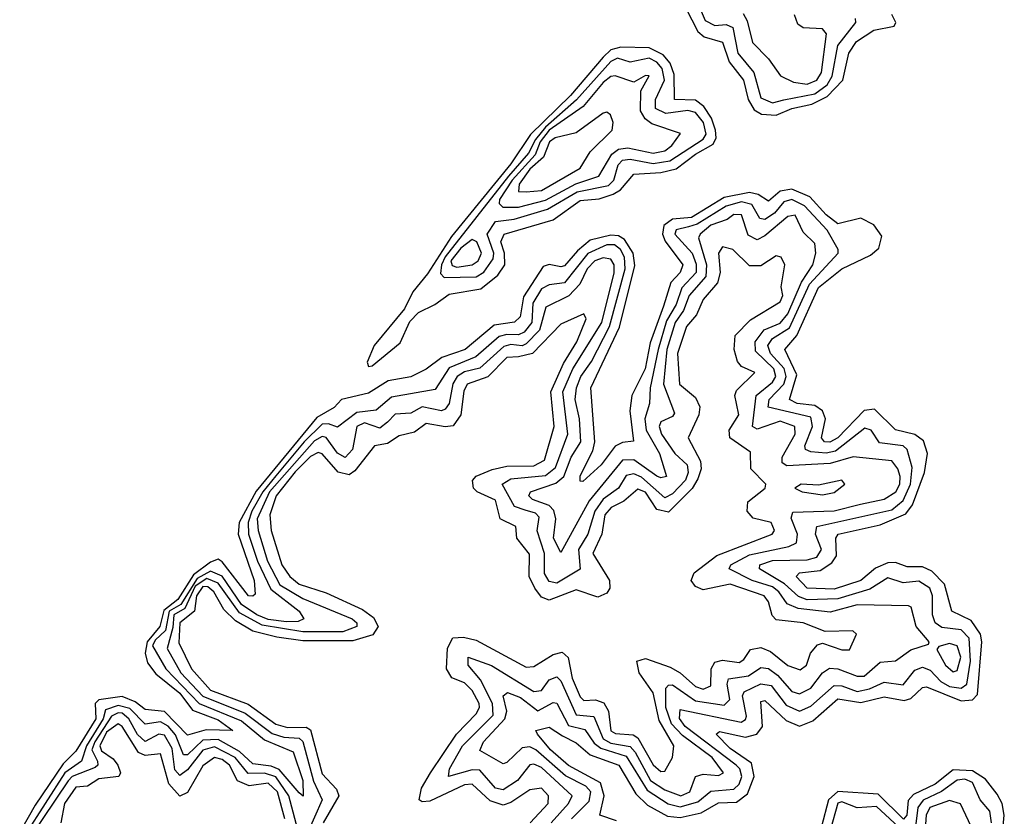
# Model space of a CAD drawing. Extents: x 2472589 to 2662339, y 701009 to 849030.
# Tile 376 of 406: x 2634939 to 2637498, y 762822 to 764892. Entities that reach past the tile are written whole.
import ezdxf

# ---------------------------------------------------------------- set-up
doc = ezdxf.new("R2010")
doc.units = 0

msp = doc.modelspace()

# ---------------------------------------------------------------- linework, layer by layer
at = {"layer": '0CON05XD'}
for points in [[(2636679.3, 764985), (2636720, 764890), (2636745, 764876.6), (2636775, 764879.6), (2636791.7, 764871.7), (2636804.8, 764805), (2636846.4, 764755), (2636865, 764688.7), (2636895, 764675.6)], [(2636655, 764951.5), (2636701.3, 764861.3), (2636717.8, 764847.8), (2636765, 764833.6), (2636782.5, 764782.5), (2636819.8, 764735), (2636832.2, 764685), (2636847.5, 764657.5), (2636866.3, 764646.3), (2636905, 764643.6)], [(2636818.6, 764908.6), (2636829.4, 764889.4), (2636843.1, 764833.1), (2636885, 764790.6), (2636916, 764746), (2636949.7, 764729.7), (2636985, 764724.4)], [(2636895, 764675.6), (2636925, 764683.9), (2637005, 764699.6), (2637037.2, 764722.8), (2637050.5, 764745), (2637064.8, 764825), (2637111.5, 764885), (2637111.1, 764895)], [(2636905, 764643.6), (2636945, 764661.2), (2636997.6, 764672.4), (2637037.3, 764692.7), (2637077.5, 764735), (2637093.2, 764805), (2637113.8, 764835), (2637158.9, 764865), (2637211.5, 764875), (2637215.3, 764885), (2637205.5, 764905.5)], [(2636985, 764724.4), (2637010.7, 764735), (2637022.7, 764755), (2637035.3, 764855.3), (2637025, 764868.2), (2636975, 764871.1), (2636960.6, 764880.6), (2636952.3, 764905)], [(2635845, 763990.8), (2635855, 763992.5), (2635927.9, 764052.1), (2635952.5, 764107.5), (2635975, 764130.7), (2636018, 764152), (2636055, 764179), (2636137, 764193), (2636181.9, 764228.1), (2636199.4, 764255), (2636199.1, 764285), (2636189.6, 764315), (2636197.8, 764335), (2636325, 764372.2), (2636395, 764422.6), (2636445, 764426.8), (2636481.5, 764438.5), (2636499.8, 764450.2), (2636535, 764490.8), (2636605.2, 764495.1), (2636645.1, 764504.9), (2636695, 764542.7), (2636741.4, 764568.6), (2636749.1, 764585), (2636747.2, 764605), (2636736.4, 764636.4), (2636716.8, 764666.8), (2636695, 764682.7), (2636640.4, 764685), (2636639.8, 764749.8), (2636629.4, 764779.4), (2636611.1, 764801.1), (2636575, 764819.3), (2636501, 764821), (2636475, 764813.8), (2636455.4, 764794.6), (2636370.7, 764695), (2636266.5, 764593.5), (2636215, 764517.4), (2636061.3, 764328.7), (2635998.5, 764231.5), (2635960.5, 764185), (2635939.1, 764140.9), (2635860.2, 764045), (2635842.2, 764002.2), (2635845, 763990.8)], [(2636041.9, 764221.9), (2636125, 764224.2), (2636145, 764235.6), (2636169.4, 764270.6), (2636170.8, 764285), (2636154.1, 764335), (2636175, 764367.5), (2636223.7, 764373.7), (2636310.7, 764399.3), (2636388, 764445), (2636468.8, 764461.2), (2636483.2, 764475), (2636493.8, 764515), (2636505, 764527.1), (2636525, 764529.8), (2636585, 764518.1), (2636628.8, 764525), (2636715, 764582), (2636722.4, 764595), (2636716.3, 764625), (2636695, 764650.8), (2636675, 764655.7), (2636617.9, 764647.9), (2636591.4, 764661.4), (2636591, 764685), (2636614.8, 764735), (2636608.3, 764765), (2636595, 764781.8), (2636575, 764792), (2636525, 764781.7), (2636492.3, 764792.3), (2636475, 764783.5), (2636386.3, 764683.7), (2636305, 764612.9), (2636279.2, 764580.8), (2636261.5, 764545), (2636209.3, 764485), (2636044.6, 764275.4), (2636034.9, 764255.1), (2636032.5, 764232.5), (2636041.9, 764221.9)], [(2636194.6, 764404.6), (2636235, 764404.6), (2636305, 764423.1), (2636384.4, 764465.6), (2636443.8, 764485), (2636477.6, 764542.4), (2636495, 764555.5), (2636518.9, 764558.9), (2636585, 764545.3), (2636615, 764551.6), (2636633.6, 764565), (2636656.4, 764596.4), (2636581.2, 764621.2), (2636564.5, 764634.5), (2636552.5, 764655), (2636553.1, 764706.9), (2636575, 764745.8), (2636565, 764747.1), (2636535, 764730), (2636486.6, 764746.6), (2636475, 764744.7), (2636455, 764729.2), (2636403.1, 764666.8), (2636314.9, 764605.1), (2636291.2, 764575), (2636278.7, 764541.3), (2636218.8, 764475), (2636186.2, 764425), (2636184.6, 764414.6), (2636194.6, 764404.6)], [(2636255, 764444.8), (2636295, 764448.4), (2636395, 764506.4), (2636421.1, 764549), (2636478.9, 764605), (2636481.4, 764625), (2636473.8, 764645), (2636465, 764652), (2636455, 764649.2), (2636385, 764597.9), (2636330.8, 764585), (2636315.4, 764575), (2636300.4, 764535), (2636265, 764503.7), (2636236.8, 764465), (2636235.4, 764445.4), (2636255, 764444.8)], [(2637428.1, 763138.1), (2637438.7, 763275), (2637435.4, 763295.4), (2637411, 763331), (2637361.3, 763355), (2637342.4, 763425), (2637309.3, 763459.3), (2637285, 763470), (2637245, 763470.2), (2637215, 763481.1), (2637195, 763480.4), (2637163.2, 763466.8), (2637124.6, 763435), (2637055, 763412), (2636985, 763414.5), (2636957.1, 763445), (2636965.3, 763454.7), (2637019, 763461), (2637049.6, 763480.4), (2637061.5, 763498.5), (2637059.5, 763545), (2637065.4, 763555), (2637175, 763578.9), (2637241.9, 763608.1), (2637258.6, 763631.4), (2637290.2, 763715), (2637297.6, 763765), (2637287.6, 763797.6), (2637265, 763814), (2637215, 763825.9), (2637159.9, 763879.9), (2637133.7, 763876.3), (2637065, 763805.2), (2637044.5, 763794.4), (2637030.6, 763795), (2637022.4, 763805), (2637032.8, 763855), (2637025.4, 763875.4), (2637005, 763889.1), (2636959.2, 763895), (2636939.3, 763905), (2636958.8, 763968.8), (2636927.3, 764035), (2636958.4, 764071.6), (2637015, 764196.5), (2637075.3, 764245), (2637149.9, 764280.1), (2637171.9, 764298.1), (2637179.6, 764329.6), (2637158.8, 764358.8), (2637125, 764375.9), (2637065, 764361.4), (2637034.4, 764385), (2636992, 764432), (2636945, 764451.4), (2636915, 764446.7), (2636885, 764420.8), (2636858.1, 764438.1), (2636835, 764443.1), (2636769.8, 764430.2), (2636685, 764378.1), (2636635, 764373.6), (2636612.5, 764357.5), (2636609, 764335), (2636616.1, 764316.1), (2636662.1, 764255), (2636655, 764235.5), (2636631.2, 764208.8), (2636612.1, 764147.9), (2636577.6, 764052.4), (2636564.4, 763985), (2636530, 763915), (2636524.7, 763875.3), (2636533.6, 763796.4), (2636505, 763793.2), (2636486.2, 763783.8), (2636449.6, 763735), (2636402.3, 763692.3), (2636395, 763692.5), (2636395, 763706.7), (2636428.1, 763771.9), (2636433.1, 763795), (2636422.7, 763935), (2636497.2, 764092.8), (2636537.1, 764252.9), (2636533.3, 764285), (2636510.8, 764320.8), (2636495, 764330.2), (2636475, 764331.9), (2636421.2, 764318.8), (2636388.2, 764291.8), (2636355, 764252.8), (2636345, 764249.5), (2636315, 764256), (2636299.4, 764250.6), (2636248.3, 764171.7), (2636239.8, 764120.2), (2636225, 764105.8), (2636171.8, 764098.2), (2636096.5, 764035), (2636036, 764014), (2635995, 763983.8), (2635955, 763964.2), (2635896.6, 763953.4), (2635845, 763921.5), (2635775.3, 763904.7), (2635755.9, 763884.1), (2635711.5, 763858.5), (2635553.4, 763666.6), (2635509.4, 763585), (2635506.8, 763555), (2635548.6, 763435), (2635550.7, 763399.3), (2635545, 763393.6), (2635533.8, 763395), (2635465, 763483.4), (2635455, 763490), (2635435, 763482.7), (2635391, 763449), (2635350.1, 763385), (2635313.3, 763356.7), (2635302.9, 763315), (2635270.6, 763275), (2635265.4, 763245.4), (2635270.8, 763220.8), (2635292.5, 763192.5), (2635355, 763142.2), (2635387.9, 763097.9), (2635455, 763072.3), (2635493.3, 763045), (2635423.7, 763046.3), (2635375, 763032.9), (2635315, 763094.5), (2635265, 763099.4), (2635239.1, 763119.1), (2635205, 763133.6), (2635145, 763124.5), (2635134.9, 763114.8), (2635137, 763075), (2635085, 762991.2), (2635051.9, 762958.2), (2634979.6, 762850.4), (2634939.1, 762780.9)], [(2637254.1, 763685), (2637258, 763728), (2637245.3, 763775), (2637234.4, 763784.4), (2637172.8, 763792.8), (2637151.5, 763825), (2637135, 763830.3), (2637059.1, 763770.9), (2637035, 763765.6), (2636995, 763768.7), (2636980.8, 763775), (2636979, 763785), (2636999.4, 763835), (2636995, 763858.9), (2636883.5, 763885), (2636886.7, 763905), (2636924.8, 763945), (2636930.8, 763965), (2636925.6, 763985.6), (2636889.8, 764025), (2636882.8, 764045), (2636895, 764063.4), (2636939, 764091), (2636991.5, 764205), (2637065.6, 764285), (2637066.2, 764295), (2637037.4, 764345), (2636978.5, 764408.5), (2636945, 764425.1), (2636925, 764418.6), (2636900.4, 764389.6), (2636875, 764373), (2636862.5, 764375), (2636841.6, 764411.6), (2636815, 764418.9), (2636775, 764407.7), (2636699.4, 764360.6), (2636676.5, 764353.5), (2636645, 764345.6), (2636641.6, 764335), (2636686.5, 764285), (2636697.1, 764257.1), (2636697.2, 764235), (2636659.7, 764195), (2636645, 764151.9), (2636620.1, 764109.9), (2636597.9, 764035), (2636577.4, 763935), (2636575.7, 763895), (2636563.1, 763855), (2636566.7, 763825), (2636601.2, 763765), (2636619.4, 763705), (2636605, 763701.1), (2636595, 763706.1), (2636535, 763747.9), (2636505, 763747.4), (2636418.7, 763641.3), (2636345, 763507.5), (2636326.3, 763545), (2636332.2, 763595), (2636326.8, 763616.8), (2636315, 763629.6), (2636271.9, 763645), (2636262.1, 763655), (2636266.7, 763665), (2636332.1, 763687.9), (2636352.9, 763705), (2636372.2, 763755), (2636397.2, 763795), (2636393.8, 763855), (2636382.8, 763905), (2636385.8, 763935), (2636397.2, 763965), (2636425, 764004.2), (2636471.9, 764095), (2636512.5, 764245), (2636510.7, 764275), (2636500.5, 764295), (2636485, 764307.2), (2636465, 764307.1), (2636415, 764284.6), (2636355, 764208), (2636315, 764203.3), (2636295, 764192.8), (2636272, 764155), (2636269.9, 764105), (2636250.3, 764079.7), (2636235, 764073), (2636205, 764074.3), (2636185, 764068.4), (2636124, 764016), (2636055, 763987.6), (2636018.7, 763931.3), (2635905, 763911.2), (2635865, 763877.2), (2635815, 763871.4), (2635765, 763833.3), (2635741.8, 763841.8), (2635725, 763840.7), (2635678.6, 763795), (2635605, 763706.3), (2635570.9, 763665), (2635542.3, 763615), (2635532.8, 763585), (2635533.9, 763555), (2635557.1, 763485), (2635591.9, 763411.8), (2635665.4, 763355), (2635677.1, 763335), (2635662.3, 763327.7), (2635632.4, 763327.6), (2635585, 763333.2), (2635555.3, 763345), (2635515, 763372.1), (2635465, 763445.7), (2635435, 763458.8), (2635399.9, 763440.1), (2635357.6, 763372.4), (2635327.8, 763355), (2635318.3, 763305), (2635290.7, 763279.3), (2635284.5, 763265), (2635319.2, 763205), (2635405, 763115.4), (2635515, 763070.1), (2635575, 763020.6), (2635649.7, 762989.7), (2635675.2, 762915), (2635675.4, 762874.6), (2635665, 762883.1), (2635613.3, 762943.3), (2635592.3, 762952.3), (2635545, 762958.4), (2635510, 762990), (2635455, 763021.8), (2635415, 763020), (2635375, 762981.9), (2635365, 762981.9), (2635343.5, 763033.5), (2635325, 763056.2), (2635305, 763067.7), (2635265, 763061.7), (2635225, 763101.6), (2635195, 763110), (2635161.7, 763098.3), (2635156.4, 763075), (2635112.6, 763005), (2635099.3, 762965), (2635056.7, 762935), (2634954.4, 762775.6)], [(2636319.8, 762805), (2636365.3, 762855), (2636374.7, 762875), (2636295, 762949), (2636275, 762957.4), (2636265, 762955.4), (2636232.5, 762915), (2636195, 762890.2), (2636175, 762895.3), (2636135, 762941.9), (2636115, 762942.3), (2636053.3, 762925), (2636055.8, 762945), (2636089.5, 763005), (2636169.4, 763085), (2636167.8, 763115), (2636136.7, 763176.7), (2636104.1, 763215), (2636104.7, 763235.3), (2636165, 763213.4), (2636275, 763146.2), (2636295, 763148.7), (2636315, 763176.1), (2636335, 763183.9), (2636345, 763173.8), (2636385, 763085.2), (2636431.1, 763081.1), (2636455, 763022.9), (2636475, 763011.8), (2636525, 763003), (2636538.5, 762988.5), (2636577.9, 762915), (2636615, 762890.8), (2636656.7, 762875), (2636680.6, 762885), (2636695, 762925.4), (2636715, 762931.2), (2636755, 762927.7), (2636768.2, 762935), (2636738.6, 762975), (2636661.5, 763031.5), (2636632.5, 763062.5), (2636618.1, 763105), (2636618.2, 763155), (2636625, 763162.9), (2636635, 763163.1), (2636695, 763122.3), (2636769.2, 763110.8), (2636784.2, 763125), (2636777.6, 763165), (2636781, 763179), (2636833.2, 763186.8), (2636865, 763208.4), (2636885, 763205.6), (2636908.3, 763188.3), (2636945, 763145.8), (2636965, 763140.5), (2636995, 763155.2), (2637025.2, 763194.8), (2637043.2, 763206.8), (2637065, 763204.8), (2637115, 763185.6), (2637133.7, 763186.3), (2637175, 763222.3), (2637215, 763226.2), (2637255, 763254.2), (2637300.7, 763269.3), (2637302, 763275), (2637268.8, 763315), (2637255.5, 763365), (2637248.9, 763368.9), (2637115, 763371.2), (2637045, 763352.5), (2636961.8, 763361.8), (2636933.6, 763373.6), (2636911.5, 763405), (2636895, 763417.8), (2636842.3, 763435), (2636782.2, 763465), (2636786.5, 763475), (2636835, 763501), (2636937.2, 763522.8), (2636957.4, 763532.6), (2636960, 763555), (2636943.4, 763596.6), (2636948.2, 763611.8), (2637055, 763616.1), (2637123.4, 763633.4), (2637185, 763645.8), (2637215.6, 763665), (2637226.2, 763685), (2637227.3, 763705), (2637221.1, 763725), (2637205, 763745.3), (2637105, 763756.2), (2637045, 763738.4), (2636932.6, 763732.6), (2636920.3, 763740.3), (2636920, 763755), (2636954.3, 763815), (2636953.4, 763835), (2636915, 763849.1), (2636855, 763827.8), (2636842.8, 763835), (2636852.9, 763915), (2636895, 763950.4), (2636903.5, 763965), (2636898.5, 763985), (2636850.7, 764030.7), (2636850, 764055), (2636873.5, 764086.5), (2636915, 764103.8), (2636935, 764127.4), (2636970.3, 764209.7), (2636999.6, 764255), (2637008, 764285), (2637005, 764310.8), (2636975, 764340), (2636954.5, 764384.5), (2636935, 764380.3), (2636875, 764330), (2636855, 764320.3), (2636832.3, 764332.3), (2636814.7, 764384.7), (2636795, 764385.7), (2636777, 764373), (2636735, 764358.1), (2636707.1, 764335), (2636703.3, 764325), (2636723.8, 764255), (2636722.3, 764225), (2636678.6, 764175), (2636664.1, 764135.9), (2636642, 764105), (2636620.4, 764035), (2636611.6, 763945), (2636640.6, 763869.4), (2636635, 763860.6), (2636605, 763847.1), (2636600.3, 763835), (2636606.4, 763815), (2636641.4, 763765), (2636673.2, 763735), (2636676.1, 763715), (2636668.8, 763695), (2636635, 763659.8), (2636615, 763649.8), (2636555, 763703.6), (2636535, 763712.1), (2636515, 763707.4), (2636494.8, 763675), (2636455, 763646.3), (2636433.8, 763615), (2636415.6, 763555), (2636390.9, 763515), (2636395, 763464.2), (2636335, 763427.8), (2636315, 763431.8), (2636303.1, 763453.1), (2636302.9, 763505), (2636283.8, 763563.8), (2636289.3, 763599.3), (2636279.3, 763609.3), (2636252.8, 763617.2), (2636225, 763626.7), (2636192.7, 763685), (2636215, 763699), (2636305, 763707.6), (2636331.3, 763728.7), (2636363.6, 763815), (2636350.6, 763925), (2636376.4, 763985), (2636451.5, 764105), (2636483.8, 764233.8), (2636484.1, 764255), (2636475, 764269.6), (2636455, 764273.2), (2636433.4, 764265), (2636413.3, 764245), (2636394.9, 764205.1), (2636365.8, 764174.2), (2636306, 764145), (2636289.4, 764085), (2636255, 764049.5), (2636245, 764044.3), (2636215, 764047.6), (2636196.9, 764043.1), (2636135, 763986.2), (2636095, 763976.6), (2636075.7, 763965), (2636064.4, 763945.6), (2636055.2, 763895), (2636045, 763879.6), (2636035, 763875.3), (2635985, 763886), (2635955, 763869.2), (2635915, 763866.6), (2635895, 763846.2), (2635875, 763830.7), (2635835, 763844.8), (2635815, 763835.2), (2635803.8, 763775), (2635785, 763754.2), (2635765, 763765.8), (2635735, 763806), (2635725, 763808.6), (2635705, 763797.2), (2635588.6, 763665), (2635555.9, 763595), (2635559.1, 763565), (2635582.7, 763485), (2635615, 763423.7), (2635675, 763387.5), (2635802.7, 763335), (2635815.3, 763325), (2635814.7, 763315), (2635778.4, 763301.6), (2635675, 763301.1), (2635568.7, 763318.7), (2635510.3, 763350.3), (2635455, 763427.7), (2635425, 763440.1), (2635395, 763419.8), (2635368.1, 763361.9), (2635339.2, 763345), (2635337.4, 763312.6), (2635322.2, 763257.8), (2635358.2, 763195), (2635415, 763134.1), (2635525, 763089.9), (2635595, 763037.2), (2635625, 763027.5), (2635665, 763025.2), (2635675, 763016.5), (2635702.9, 762912.9), (2635724.8, 762865), (2635685, 762774.6)], [(2636075, 764248.9), (2636115, 764254.8), (2636130.5, 764265), (2636139, 764285), (2636127.3, 764315), (2636115, 764320.9), (2636085, 764298.6), (2636059.4, 764265), (2636062.9, 764252.9), (2636075, 764248.9)], [(2636265.4, 762805), (2636312.3, 762855), (2636312.9, 762875), (2636295, 762894.6), (2636265, 762890.3), (2636215, 762857.4), (2636195, 762851.2), (2636161.7, 762861.7), (2636115, 762905.2), (2636095, 762903.5), (2636005, 762861.6), (2635985, 762859.4), (2635977.5, 762865), (2635983, 762895), (2636006.2, 762935), (2636074.3, 763035.7), (2636125, 763088.2), (2636134.2, 763105), (2636132.9, 763115), (2636115, 763149.2), (2636095, 763168.9), (2636061.7, 763181.7), (2636048.2, 763205), (2636050.7, 763259.2), (2636064.7, 763285.3), (2636092.7, 763287.3), (2636125, 763279.5), (2636255, 763209.1), (2636275, 763210.8), (2636325, 763242.4), (2636348.4, 763248.4), (2636364.3, 763234.3), (2636375, 763180.6), (2636395, 763132.1), (2636405, 763123.2), (2636435, 763124.2), (2636457.1, 763117.1), (2636469.4, 763095), (2636475, 763044.2), (2636487.1, 763037.2), (2636533.3, 763033.3), (2636545, 763025.8), (2636585, 762955.4), (2636605, 762938.5), (2636615, 762939.4), (2636635.2, 762974.8), (2636639.1, 763005), (2636601.1, 763071.1), (2636585, 763142.7), (2636548.4, 763195), (2636542.9, 763225), (2636565, 763231.7), (2636629.2, 763209.2), (2636655.2, 763195.1), (2636695, 763159), (2636715, 763152.5), (2636735, 763160.8), (2636735.7, 763205), (2636745, 763222.7), (2636765, 763227.5), (2636808.6, 763221.4), (2636820.8, 763229.2), (2636837.8, 763255), (2636865, 763260.5), (2636889.9, 763249.9), (2636935, 763214), (2636967.4, 763202.6), (2636983.1, 763215), (2636994.1, 763245.9), (2637012.2, 763267.8), (2637025, 763271.9), (2637075, 763254.5), (2637095, 763254.2), (2637113.8, 763295), (2637103.9, 763303.9), (2637031.9, 763301.9), (2636974.7, 763324.7), (2636905, 763332.5), (2636893.9, 763343.9), (2636885, 763379.4), (2636873.5, 763395), (2636785, 763425.2), (2636715, 763410.4), (2636695, 763418.8), (2636683.5, 763435), (2636691.5, 763455), (2636750.1, 763499.9), (2636894.2, 763555), (2636900.6, 763565), (2636891.4, 763585), (2636845, 763596.9), (2636829.3, 763615), (2636831.1, 763639), (2636875.7, 763675), (2636878.1, 763685), (2636839.1, 763725), (2636838.2, 763768.2), (2636784.7, 763805), (2636783, 763825), (2636807.4, 763865), (2636801.2, 763895), (2636797.1, 763915), (2636801.8, 763928.3), (2636849.2, 763975), (2636815, 763990.6), (2636804, 764004), (2636795.3, 764035), (2636798.4, 764071.6), (2636837.6, 764112.4), (2636915, 764158.6), (2636921.9, 764175), (2636917.9, 764197.9), (2636926.9, 764255), (2636918, 764275), (2636905, 764278.1), (2636865, 764252.1), (2636835, 764252.3), (2636792.5, 764295), (2636765, 764301.4), (2636754.7, 764285), (2636759.1, 764235), (2636751.9, 764208.1), (2636714.8, 764165.2), (2636698, 764125), (2636671.9, 764095), (2636648.7, 764025), (2636653.4, 763945), (2636695, 763910.4), (2636706.1, 763886.1), (2636703.7, 763865), (2636675.8, 763805), (2636708.3, 763745), (2636709.5, 763725), (2636701.5, 763698.5), (2636686.5, 763673.5), (2636625, 763612.6), (2636595, 763619.1), (2636565, 763664.1), (2636545, 763672.1), (2636509.2, 763640.8), (2636475.7, 763624.3), (2636459.4, 763605), (2636451.4, 763555), (2636427.9, 763505), (2636471.7, 763435), (2636472.5, 763415), (2636465, 763401.8), (2636441.2, 763391.2), (2636385, 763410.4), (2636315, 763383.2), (2636295, 763391.6), (2636277.5, 763415), (2636262.5, 763445), (2636263.4, 763503.4), (2636231, 763545), (2636228.5, 763575), (2636187.3, 763595), (2636175, 763643.2), (2636127.8, 763665), (2636118.4, 763675), (2636115.3, 763694.7), (2636125, 763706.2), (2636166.6, 763723.4), (2636205, 763731.9), (2636275, 763732.9), (2636303, 763747), (2636327.8, 763835), (2636318.8, 763925), (2636351.7, 763998.3), (2636386.9, 764055), (2636410.6, 764115), (2636405, 764128), (2636345, 764100.4), (2636271.2, 764025), (2636235, 764015.8), (2636205, 764014.2), (2636155.8, 763964.2), (2636102.1, 763945), (2636093.1, 763926.9), (2636085.2, 763864.8), (2636065, 763836.7), (2636045, 763834.1), (2635995, 763842.4), (2635965, 763820.3), (2635925, 763810.8), (2635895, 763790.6), (2635861.4, 763785), (2635810, 763720), (2635795, 763709.6), (2635766.2, 763716.2), (2635725, 763763.4), (2635715, 763767.2), (2635695, 763757), (2635655, 763717), (2635605.5, 763655), (2635588.8, 763605), (2635592.8, 763565), (2635619.8, 763475), (2635641.2, 763445), (2635665.4, 763425), (2635735, 763402.6), (2635829.6, 763359.5), (2635858.4, 763338.4), (2635870.8, 763315), (2635856.4, 763293.6), (2635805, 763277.7), (2635675, 763278.1), (2635607.6, 763287.6), (2635545, 763303.1), (2635499.7, 763329.7), (2635469.5, 763359.5), (2635443.9, 763405), (2635428, 763418), (2635415, 763419.1), (2635398.4, 763395), (2635393.3, 763355), (2635355.4, 763325), (2635352.5, 763272.5), (2635385.2, 763205), (2635435, 763149.7), (2635533, 763113), (2635605, 763061.1), (2635635, 763052.4), (2635683.3, 763053.3), (2635695, 763046.9), (2635725, 762932.1), (2635762.4, 762892.4), (2635768.2, 762875), (2635727.5, 762805)], [(2637025, 763657.1), (2637055, 763663.3), (2637083.3, 763685), (2637075.7, 763695.7), (2637015, 763682.5), (2636970, 763685), (2636953.3, 763675), (2636972.5, 763665), (2637025, 763657.1)], [(2636372.6, 762815), (2636418.7, 762861.3), (2636422.7, 762885), (2636410, 762900), (2636357.2, 762927.2), (2636280.5, 762995), (2636265, 763002.2), (2636245, 763000.2), (2636205, 762961.5), (2636195, 762958.5), (2636135, 762992.5), (2636144.2, 763015), (2636200, 763075), (2636204.8, 763095), (2636195.5, 763135), (2636206.5, 763143.5), (2636240.4, 763130.4), (2636285, 763095.7), (2636325, 763117.2), (2636335, 763115.8), (2636365, 763057.8), (2636407.4, 763047.4), (2636432.1, 763012.1), (2636449.1, 762999.1), (2636515, 762977.9), (2636569.7, 762889.7), (2636624.3, 762854.3), (2636655, 762846.7), (2636700.9, 762859.1), (2636735, 762887), (2636795, 762892), (2636808.9, 762905), (2636815.4, 762925), (2636810.4, 762945), (2636800.8, 762955), (2636668.3, 763055), (2636653.7, 763076.3), (2636655, 763099.1), (2636813.4, 763066.6), (2636825, 763073.1), (2636827.6, 763082.4), (2636817.6, 763135), (2636821.6, 763145), (2636865, 763165.9), (2636891.9, 763161.9), (2636930.7, 763110.7), (2636965, 763095.2), (2636995, 763107.8), (2637055, 763161.9), (2637075, 763161.2), (2637115, 763146.6), (2637146.8, 763153.2), (2637185, 763170.2), (2637235, 763163.7), (2637265, 763201.3), (2637285, 763209.5), (2637305, 763201.7), (2637332.6, 763172.5), (2637355, 763159.4), (2637385, 763154.5), (2637400, 763165), (2637410, 763225), (2637406.5, 763285), (2637385, 763306.2), (2637335, 763312.4), (2637317.5, 763325), (2637310.9, 763345), (2637310.9, 763395), (2637303.6, 763415), (2637275, 763433), (2637235, 763428.6), (2637195, 763441.2), (2637147.9, 763412.1), (2637065, 763386.9), (2636985, 763384.6), (2636962.8, 763392.8), (2636926.4, 763426.4), (2636861.2, 763465), (2636862.1, 763475), (2636895, 763487), (2636985, 763488.1), (2637010, 763495), (2637022.9, 763515), (2637006.5, 763555), (2637010, 763575), (2637205, 763618.3), (2637235, 763642.3), (2637254.1, 763685)], [(2637365, 763197.5), (2637375, 763200.8), (2637384.3, 763235), (2637375, 763264.5), (2637355, 763270.9), (2637327, 763263), (2637322, 763255), (2637345, 763214.6), (2637365, 763197.5)], [(2636490.2, 762810.2), (2636446.2, 762825), (2636457.7, 762875), (2636448.4, 762908.4), (2636365, 762954), (2636317.9, 762995), (2636284.3, 763035), (2636280, 763045), (2636315, 763053.8), (2636349.3, 763030.7), (2636385, 763012.7), (2636421.6, 762981.6), (2636496.3, 762955), (2636540.1, 762880.1), (2636570.5, 762850.5), (2636622.3, 762822.3), (2636655, 762818.9), (2636709.4, 762830.6), (2636755, 762856.8), (2636801.8, 762858.2), (2636830.1, 762879.9), (2636847.4, 762925), (2636840.3, 762960.3), (2636785, 762998.1), (2636748.5, 763035), (2636757.8, 763042.2), (2636825, 763027.9), (2636854.8, 763035.2), (2636869.2, 763055), (2636865, 763120.6), (2636875, 763122.7), (2636930.5, 763070.5), (2636965, 763055.7), (2637000.4, 763069.6), (2637065, 763126.7), (2637125, 763117.5), (2637185, 763132.5), (2637237.3, 763122.7), (2637255, 763128), (2637285, 763156.5), (2637295, 763157.9), (2637385, 763121.7), (2637415.2, 763124.8), (2637428.1, 763138.1)], [(2635665, 762773.6), (2635638.8, 762875), (2635604.3, 762924.3), (2635575, 762934), (2635532.9, 762933), (2635498.9, 762975), (2635445, 763002.3), (2635415, 762993.9), (2635375, 762942.3), (2635355, 762928.1), (2635342.2, 762942.2), (2635335, 762997.7), (2635315, 763032.7), (2635300.6, 763035), (2635265, 763016.5), (2635245, 763034.8), (2635222.9, 763075), (2635205, 763089.7), (2635195, 763091.1), (2635178, 763082), (2635134.6, 763015), (2635126.3, 762995), (2635141.4, 762965), (2635142.5, 762955), (2635135, 762948.3), (2635075, 762925.1), (2635065, 762914.1), (2634965, 762766.1)], [(2635628, 762815), (2635608.7, 762885), (2635585, 762907.7), (2635535, 762901.2), (2635505, 762914.1), (2635484.3, 762955), (2635465, 762969.8), (2635445, 762974.3), (2635415, 762952.9), (2635375, 762883.8), (2635355, 762873.9), (2635326.3, 762906.3), (2635305, 762983.8), (2635265, 762979.8), (2635247.4, 762987.4), (2635205.1, 763055.1), (2635195, 763061.9), (2635165, 763040.1), (2635147.3, 763005), (2635151.6, 762991.6), (2635181.6, 762971.6), (2635194.4, 762955), (2635200.9, 762935), (2635196.4, 762925), (2635145, 762919.3), (2635115, 762900.3), (2635085, 762897.7), (2635055.2, 762855), (2635046, 762805)], [(2637493.7, 762786.3), (2637497.5, 762825), (2637492.1, 762855), (2637479.1, 762879.1), (2637448.4, 762918.4), (2637415, 762940.3), (2637365, 762942.4), (2637318.2, 762905), (2637261.7, 762878.3), (2637247.4, 762862.6), (2637243.9, 762825), (2637235.2, 762814.8), (2637169.4, 762879.4), (2637065, 762886.4), (2637040.5, 762865), (2637022.1, 762795)], [(2637464.4, 762805), (2637459.7, 762835), (2637435, 762864.6), (2637415, 762909.8), (2637395, 762918.3), (2637375, 762915.8), (2637334, 762886), (2637286.6, 762863.4), (2637273, 762845), (2637265, 762781.9)], [(2637235, 762783.2), (2637165, 762847.6), (2637115, 762843.9), (2637075, 762859.4), (2637065, 762855.6), (2637045.3, 762785)], [(2637411.5, 762795), (2637383.9, 762853.9), (2637355, 762862.7), (2637304.4, 762845), (2637294.1, 762825), (2637290.4, 762765)]]:
    msp.add_lwpolyline(points, dxfattribs=at)

doc.saveas('drawing.dxf')
